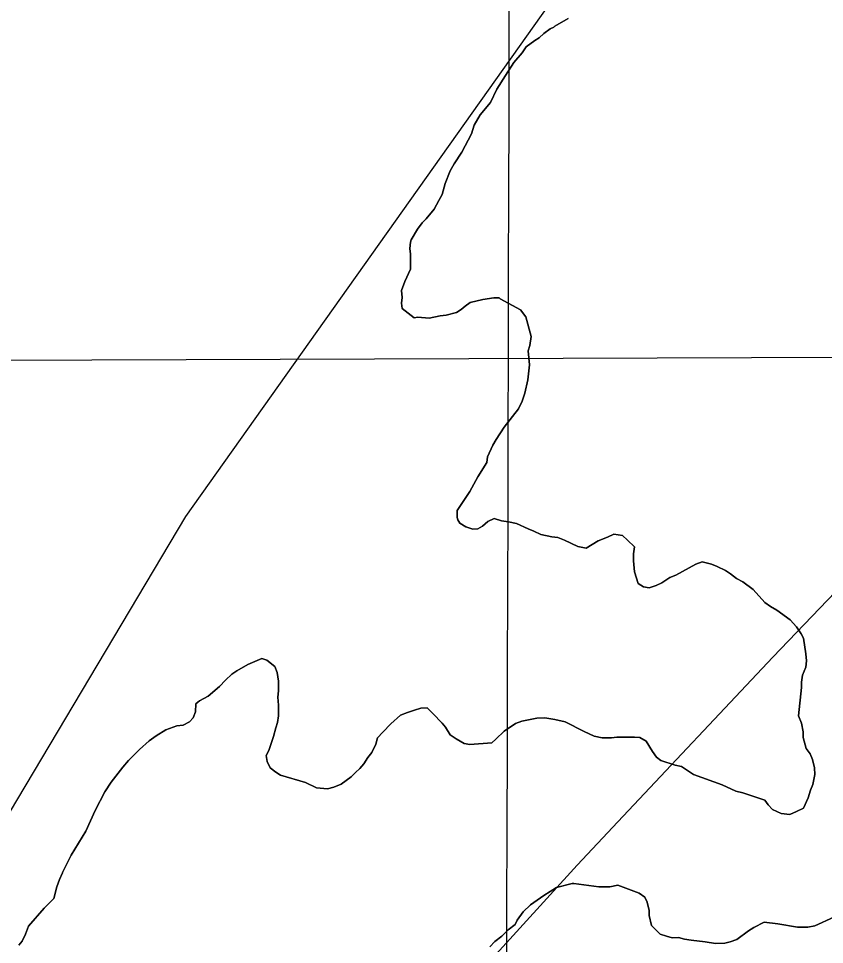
# Model space of a CAD drawing. Extents: x 3172297 to 3210190, y 958463 to 983887.
# Drawn here: x 3191893 to 3192374, y 964143 to 964695 of the extents above; entities that cross this region are included whole.
import ezdxf

# ---------------------------------------------------------------- set-up
doc = ezdxf.new("R2010")
doc.units = 0
for name, color, linetype in [('V-GRID-MAJR', 7, 'Continuous'), ('V-SITE-VEGE', 7, 'Continuous'), ('V-TOPO-BNDY', 7, 'Continuous'), ('V-TOPO-MAJR', 7, 'Continuous'), ('V-TOPO-SHOR', 7, 'Continuous')]:
    doc.layers.add(name, color=color, linetype=linetype)

msp = doc.modelspace()

# ---------------------------------------------------------------- linework, layer by layer
at = {"layer": 'V-GRID-MAJR'}
msp.add_spline([(3192183.63, 963880.8), (3192198.61, 969940.71), (3192213.6, 976004.08), (3192228.6, 982067.5), (3192228.6, 982070.91)], degree=3, dxfattribs=at)
at = {"layer": 'V-SITE-VEGE'}
for p, q in [((3192212.22, 964689.98), (3192212.9, 964690.67)), ((3192212.9, 964690.67), (3192220.81, 964695.18)), ((3192203.62, 964683.76), (3192206.37, 964686.18)), ((3192206.37, 964686.18), (3192210.15, 964688.94)), ((3192210.15, 964688.94), (3192212.22, 964689.98)), ((3192195.72, 964678.22), (3192200.88, 964682.02)), ((3192200.88, 964682.02), (3192203.62, 964683.76)), ((3192188.52, 964668.9), (3192193.32, 964674.77)), ((3192193.32, 964674.77), (3192195.72, 964678.22)), ((3192183.38, 964661.3), (3192188.52, 964668.9)), ((3192178.24, 964653.02), (3192183.38, 964661.3)), ((3192174.47, 964645.08), (3192178.24, 964653.02)), ((3192168.29, 964637.83), (3192174.47, 964645.08)), ((3192164.87, 964631.62), (3192168.29, 964637.83)), ((3192163.17, 964626.45), (3192164.87, 964631.62)), ((3192157.35, 964615.41), (3192163.17, 964626.45)), ((3192152.89, 964608.5), (3192157.35, 964615.41)), ((3192150.49, 964604.36), (3192152.89, 964608.5)), ((3192147.42, 964596.77), (3192150.49, 964604.36)), ((3192145.72, 964590.22), (3192147.42, 964596.77)), ((3192140.92, 964581.6), (3192143.66, 964586.77)), ((3192143.66, 964586.77), (3192145.72, 964590.22)), ((3192136.12, 964575.73), (3192140.92, 964581.6)), ((3192133.71, 964573.31), (3192136.12, 964575.73)), ((3192127.21, 964563.3), (3192130.98, 964569.51)), ((3192130.98, 964569.51), (3192133.71, 964573.31)), ((3192126.53, 964558.13), (3192126.87, 964561.92)), ((3192126.89, 964554.69), (3192126.53, 964558.13)), ((3192126.87, 964561.92), (3192127.21, 964563.3)), ((3192126.92, 964545.73), (3192126.89, 964554.69)), ((3192123.5, 964538.48), (3192126.92, 964545.73)), ((3192121.45, 964532.97), (3192123.5, 964538.48)), ((3192121.81, 964528.84), (3192121.45, 964532.97)), ((3192121.47, 964525.39), (3192121.81, 964528.84)), ((3192121.83, 964522.29), (3192121.47, 964525.39)), ((3192162.46, 964525.87), (3192159.37, 964523.79)), ((3192170.03, 964527.61), (3192162.46, 964525.87)), ((3192176.57, 964528.67), (3192170.03, 964527.61)), ((3192179.67, 964528.68), (3192176.57, 964528.67)), ((3192180.36, 964527.99), (3192179.67, 964528.68)), ((3192192.44, 964521.49), (3192180.36, 964527.99)), ((3192129.08, 964516.8), (3192121.83, 964522.29)), ((3192154.21, 964519.98), (3192148.02, 964518.24)), ((3192156.96, 964521.71), (3192154.21, 964519.98)), ((3192159.37, 964523.79), (3192156.96, 964521.71)), ((3192195.55, 964517.36), (3192192.44, 964521.49)), ((3192131.15, 964517.15), (3192129.08, 964516.8)), ((3192138.03, 964516.49), (3192131.15, 964517.15)), ((3192144.58, 964517.89), (3192138.03, 964516.49)), ((3192148.02, 964518.24), (3192144.58, 964517.89)), ((3192198.69, 964505.66), (3192195.55, 964517.36)), ((3192198.02, 964500.15), (3192198.69, 964505.66)), ((3192197, 964497.05), (3192198.02, 964500.15)), ((3192197.71, 964488.78), (3192197, 964497.05)), ((3192196.71, 964479.82), (3192197.71, 964488.78)), ((3192195.01, 964471.9), (3192196.71, 964479.82)), ((3192193.31, 964467.07), (3192195.01, 964471.9)), ((3192191.26, 964462.58), (3192193.31, 964467.07)), ((3192182.68, 964451.53), (3192191.26, 964462.58)), ((3192177.88, 964444.28), (3192182.68, 964451.53)), ((3192175.83, 964440.83), (3192177.88, 964444.28)), ((3192172.75, 964433.93), (3192175.83, 964440.83)), ((3192172.42, 964430.49), (3192172.75, 964433.93)), ((3192166.93, 964421.86), (3192172.42, 964430.49)), ((3192162.14, 964413.23), (3192166.93, 964421.86)), ((3192154.6, 964401.84), (3192162.14, 964413.23)), ((3192154.61, 964397.71), (3192154.6, 964401.84)), ((3192154.96, 964396.33), (3192154.61, 964397.71)), ((3192156.34, 964394.27), (3192154.96, 964396.33)), ((3192159.79, 964392.21), (3192156.34, 964394.27)), ((3192169.78, 964392.59), (3192167.03, 964390.86)), ((3192172.87, 964395.36), (3192169.78, 964392.59)), ((3192176.66, 964397.09), (3192172.87, 964395.36)), ((3192181.14, 964395.73), (3192176.66, 964397.09)), ((3192185.27, 964395.05), (3192181.14, 964395.73)), ((3192190.1, 964394.04), (3192185.27, 964395.05)), ((3192197, 964390.96), (3192190.1, 964394.04)), ((3192163.93, 964390.85), (3192159.79, 964392.21)), ((3192167.03, 964390.86), (3192163.93, 964390.85)), ((3192200.45, 964389.59), (3192197, 964390.96)), ((3192204.59, 964387.54), (3192200.45, 964389.59)), ((3192211.14, 964386.18), (3192204.59, 964387.54)), ((3192247.99, 964387.68), (3192244.2, 964385.94)), ((3192253.16, 964387.01), (3192247.99, 964387.68)), ((3192256.27, 964384.26), (3192253.16, 964387.01)), ((3192214.58, 964385.85), (3192211.14, 964386.18)), ((3192218.72, 964384.14), (3192214.58, 964385.85)), ((3192226.66, 964380.38), (3192218.72, 964384.14)), ((3192238.7, 964383.86), (3192231.48, 964379.36)), ((3192244.2, 964385.94), (3192238.7, 964383.86)), ((3192260.41, 964380.14), (3192256.27, 964384.26)), ((3192231.48, 964379.36), (3192226.66, 964380.38)), ((3192259.74, 964376.01), (3192260.41, 964380.14)), ((3192259.75, 964371.87), (3192259.74, 964376.01)), ((3192260.46, 964365.33), (3192259.75, 964371.87)), ((3192300.74, 964371.31), (3192296.95, 964369.93)), ((3192306.25, 964369.96), (3192300.74, 964371.31)), ((3192262.55, 964358.45), (3192260.46, 964365.33)), ((3192296.95, 964369.93), (3192284.92, 964363.34)), ((3192309.7, 964368.59), (3192306.25, 964369.96)), ((3192314.54, 964366.19), (3192309.7, 964368.59)), ((3192317.64, 964364.14), (3192314.54, 964366.19)), ((3192281.48, 964361.96), (3192276.67, 964358.84)), ((3192284.92, 964363.34), (3192281.48, 964361.96)), ((3192321.1, 964361.39), (3192317.64, 964364.14)), ((3192324.89, 964359.34), (3192321.1, 964361.39)), ((3192331.1, 964354.88), (3192324.89, 964359.34)), ((3192265.66, 964356.39), (3192262.55, 964358.45)), ((3192269.1, 964355.71), (3192265.66, 964356.39)), ((3192273.23, 964357.1), (3192269.1, 964355.71)), ((3192276.67, 964358.84), (3192273.23, 964357.1)), ((3192338.02, 964346.98), (3192331.1, 964354.88)), ((3192341.47, 964344.58), (3192338.02, 964346.98)), ((3192345.27, 964342.53), (3192341.47, 964344.58)), ((3192353.21, 964336.7), (3192345.27, 964342.53)), ((3192357.01, 964332.58), (3192353.21, 964336.7)), ((3192359.78, 964328.45), (3192357.01, 964332.58)), ((3192361.17, 964325.7), (3192359.78, 964328.45)), ((3192362.58, 964316.41), (3192361.17, 964325.7)), ((3192362.93, 964312.27), (3192362.58, 964316.41)), ((3192023.33, 964306.35), (3192029.86, 964310.16)), ((3192029.86, 964310.16), (3192038.12, 964313.63)), ((3192038.12, 964313.63), (3192041.22, 964312.61)), ((3192041.22, 964312.61), (3192046.05, 964308.83)), ((3192362.6, 964308.49), (3192362.93, 964312.27)), ((3192016.46, 964300.82), (3192020.24, 964304.27)), ((3192020.24, 964304.27), (3192023.33, 964306.35)), ((3192046.05, 964308.83), (3192047.45, 964305.39)), ((3192047.45, 964305.39), (3192048.15, 964300.23)), ((3192360.55, 964303.66), (3192362.6, 964308.49)), ((3192013.03, 964297.02), (3192016.46, 964300.82)), ((3192048.15, 964300.23), (3192048.17, 964294.37)), ((3192359.87, 964299.52), (3192360.55, 964303.66)), ((3192359.88, 964296.42), (3192359.87, 964299.52)), ((3192006.16, 964291.14), (3192013.03, 964297.02)), ((3192048.17, 964294.37), (3192047.84, 964290.58)), ((3192358.22, 964279.54), (3192359.88, 964296.42)), ((3191998.94, 964286.64), (3191999.97, 964287.67)), ((3191999.97, 964287.67), (3192001, 964288.37)), ((3192001, 964288.37), (3192006.16, 964291.14)), ((3192047.84, 964290.58), (3192048.2, 964285.76)), ((3191998.61, 964281.81), (3191998.94, 964286.64)), ((3192048.2, 964285.76), (3192048.22, 964279.56)), ((3192125.02, 964281.54), (3192129.15, 964282.93)), ((3192129.15, 964282.93), (3192132.94, 964283.97)), ((3192132.94, 964283.97), (3192136.72, 964284.33)), ((3192136.72, 964284.33), (3192140.18, 964280.9)), ((3191995.18, 964275.95), (3191997.24, 964278.37)), ((3191997.24, 964278.37), (3191998.61, 964281.81)), ((3192048.22, 964279.56), (3192047.54, 964275.43)), ((3192115.06, 964274.61), (3192120.89, 964279.8)), ((3192120.89, 964279.8), (3192125.02, 964281.54)), ((3192140.18, 964280.9), (3192145.71, 964275.06)), ((3192193.24, 964276.25), (3192202.19, 964278)), ((3192202.19, 964278), (3192207.01, 964278.36)), ((3192207.01, 964278.36), (3192212.87, 964277.34)), ((3192212.87, 964277.34), (3192219.07, 964275.99)), ((3192359.95, 964275.06), (3192358.22, 964279.54)), ((3191975.23, 964267.62), (3191981.08, 964271.08)), ((3191981.08, 964271.08), (3191987.62, 964273.51)), ((3191987.62, 964273.51), (3191991.4, 964273.87)), ((3191991.4, 964273.87), (3191995.18, 964275.95)), ((3192046.52, 964272.33), (3192045.16, 964267.15)), ((3192047.54, 964275.43), (3192046.52, 964272.33)), ((3192110.25, 964269.77), (3192115.06, 964274.61)), ((3192145.71, 964275.06), (3192147.78, 964272.65)), ((3192147.78, 964272.65), (3192150.55, 964268.19)), ((3192182.58, 964270.36), (3192189.45, 964274.85)), ((3192189.45, 964274.85), (3192193.24, 964276.25)), ((3192219.07, 964275.99), (3192230.46, 964270.17)), ((3192361, 964269.9), (3192359.95, 964275.06)), ((3191971.11, 964264.5), (3191975.23, 964267.62)), ((3192045.16, 964267.15), (3192042.43, 964258.88)), ((3192106.14, 964262.53), (3192107.16, 964266.32)), ((3192107.16, 964266.32), (3192110.25, 964269.77)), ((3192150.55, 964268.19), (3192154.01, 964265.79)), ((3192154.01, 964265.79), (3192158.84, 964263.04)), ((3192175.37, 964263.44), (3192177.77, 964265.52)), ((3192177.77, 964265.52), (3192182.58, 964270.36)), ((3192230.46, 964270.17), (3192236.32, 964267.43)), ((3192236.32, 964267.43), (3192241.15, 964266.41)), ((3192241.15, 964266.41), (3192246.66, 964266.43)), ((3192246.66, 964266.43), (3192249.76, 964266.78)), ((3192249.76, 964266.78), (3192260.44, 964266.82)), ((3192260.44, 964266.82), (3192263.54, 964266.48)), ((3192263.54, 964266.48), (3192267.33, 964264.43)), ((3192361.01, 964266.46), (3192361, 964269.9)), ((3192362.76, 964259.92), (3192361.01, 964266.46)), ((3191965.27, 964259.32), (3191971.11, 964264.5)), ((3192103.74, 964257.7), (3192106.14, 964262.53)), ((3192158.84, 964263.04), (3192162.28, 964262.37)), ((3192162.28, 964262.37), (3192175.37, 964263.44)), ((3192267.33, 964264.43), (3192271.14, 964258.24)), ((3192365.18, 964256.83), (3192362.76, 964259.92)), ((3191958.75, 964252.75), (3191965.27, 964259.32)), ((3192042.43, 964258.88), (3192040.71, 964255.77)), ((3192040.71, 964255.77), (3192041.42, 964252.33)), ((3192098.94, 964250.8), (3192101.34, 964254.59)), ((3192101.34, 964254.59), (3192103.74, 964257.7)), ((3192271.14, 964258.24), (3192273.56, 964254.81)), ((3192273.56, 964254.81), (3192275.98, 964252.75)), ((3192366.57, 964253.39), (3192365.18, 964256.83)), ((3191948.46, 964239.97), (3191955.32, 964248.95)), ((3191955.32, 964248.95), (3191958.75, 964252.75)), ((3192041.42, 964252.33), (3192043.15, 964248.55)), ((3192096.54, 964248.03), (3192098.94, 964250.8)), ((3192275.98, 964252.75), (3192284.6, 964250.02)), ((3192284.6, 964250.02), (3192288.39, 964249.34)), ((3192288.39, 964249.34), (3192295.64, 964244.55)), ((3192367.62, 964248.57), (3192366.57, 964253.39)), ((3192043.15, 964248.55), (3192046.6, 964245.8)), ((3192046.6, 964245.8), (3192049.37, 964244.09)), ((3192049.37, 964244.09), (3192064.19, 964239.66)), ((3192091.39, 964243.19), (3192094.14, 964245.61)), ((3192094.14, 964245.61), (3192096.54, 964248.03)), ((3192295.64, 964244.55), (3192312.54, 964238.4)), ((3192366.61, 964238.58), (3192367.97, 964244.44)), ((3192367.97, 964244.44), (3192367.62, 964248.57)), ((3191944.69, 964234.1), (3191948.46, 964239.97)), ((3192064.19, 964239.66), (3192070.75, 964236.58)), ((3192081.08, 964236.96), (3192085.55, 964238.7)), ((3192085.55, 964238.7), (3192091.39, 964243.19)), ((3192312.54, 964238.4), (3192320.82, 964234.64)), ((3192365.25, 964235.13), (3192366.61, 964238.58)), ((3191938.87, 964223.06), (3191944.69, 964234.1)), ((3192070.75, 964236.58), (3192077.29, 964235.91)), ((3192077.29, 964235.91), (3192081.08, 964236.96)), ((3192320.82, 964234.64), (3192324.95, 964233.62)), ((3192324.95, 964233.62), (3192338.06, 964229.18)), ((3192363.89, 964230.65), (3192365.25, 964235.13)), ((3192338.06, 964229.18), (3192340.13, 964226.43)), ((3192361.15, 964224.44), (3192363.89, 964230.65)), ((3191933.4, 964210.65), (3191938.87, 964223.06)), ((3192340.13, 964226.43), (3192342.55, 964223.69)), ((3192342.55, 964223.69), (3192347.73, 964221.29)), ((3192347.73, 964221.29), (3192352.9, 964220.62)), ((3192352.9, 964220.62), (3192357.02, 964222.36)), ((3192357.02, 964222.36), (3192361.15, 964224.44)), ((3191924.49, 964196.49), (3191933.4, 964210.65)), ((3191921.06, 964189.25), (3191924.49, 964196.49)), ((3191919.35, 964186.14), (3191921.06, 964189.25)), ((3191917.65, 964182), (3191919.35, 964185.8)), ((3191919.35, 964185.8), (3191919.35, 964186.14)), ((3191914.24, 964170.63), (3191915.94, 964177.52)), ((3191915.94, 964177.52), (3191917.65, 964182)), ((3192213.88, 964177.11), (3192206.32, 964172.27)), ((3192223.17, 964179.56), (3192213.88, 964177.11)), ((3192224.21, 964179.56), (3192223.17, 964179.56)), ((3192239.02, 964177.54), (3192224.21, 964179.56)), ((3192245.57, 964177.56), (3192239.02, 964177.54)), ((3192250.39, 964178.61), (3192245.57, 964177.56)), ((3192260.05, 964174.85), (3192250.39, 964178.61)), ((3192206.32, 964172.27), (3192198.42, 964166.73)), ((3192263.15, 964173.83), (3192260.05, 964174.85)), ((3192266.6, 964171.43), (3192263.15, 964173.83)), ((3191908.4, 964164.76), (3191914.24, 964170.63)), ((3192198.42, 964166.73), (3192193.95, 964162.58)), ((3192267.99, 964168.33), (3192266.6, 964171.43)), ((3192269.04, 964163.52), (3192267.99, 964168.33)), ((3191899.14, 964154.05), (3191908.4, 964164.76)), ((3192193.95, 964162.58), (3192190.52, 964157.75)), ((3192269.05, 964160.42), (3192269.04, 964163.52)), ((3192189.15, 964154.99), (3192185.03, 964151.88)), ((3192190.52, 964157.75), (3192189.15, 964154.99)), ((3192270.45, 964154.56), (3192269.05, 964160.42)), ((3192337.6, 964156.5), (3192331.41, 964153.38)), ((3192345.87, 964155.5), (3192337.6, 964156.5)), ((3192357.59, 964153.47), (3192345.87, 964155.5)), ((3192379.27, 964159.4), (3192367.92, 964154.19)), ((3191897.43, 964149.22), (3191899.14, 964154.05)), ((3192185.03, 964151.88), (3192181.25, 964148.07)), ((3192275.63, 964149.41), (3192270.45, 964154.56)), ((3192279.42, 964148.05), (3192275.63, 964149.41)), ((3192328.32, 964151.31), (3192321.45, 964146.12)), ((3192331.41, 964153.38), (3192328.32, 964151.31)), ((3192363.79, 964153.49), (3192357.59, 964153.47)), ((3192367.92, 964154.19), (3192363.79, 964153.49)), ((3191893.32, 964142.66), (3191895.38, 964145.08)), ((3191895.38, 964145.08), (3191897.43, 964149.22)), ((3192177.13, 964144.96), (3192174.04, 964141.85)), ((3192181.25, 964148.07), (3192177.13, 964144.96)), ((3192282.87, 964147.03), (3192279.42, 964148.05)), ((3192286.66, 964147.38), (3192282.87, 964147.03)), ((3192290.1, 964146.36), (3192286.66, 964147.38)), ((3192294.24, 964145.69), (3192290.1, 964146.36)), ((3192302.51, 964144.68), (3192294.24, 964145.69)), ((3192308.71, 964143.67), (3192302.51, 964144.68)), ((3192314.22, 964144.03), (3192308.71, 964143.67)), ((3192317.32, 964144.73), (3192314.22, 964144.03)), ((3192321.45, 964146.12), (3192317.32, 964144.73))]:
    msp.add_line(p, q, dxfattribs=at)
at = {"layer": 'V-TOPO-BNDY'}
msp.add_lwpolyline([(3186048.77, 963895.97), (3186249.57, 964469.98), (3198733.3, 964517.56), (3198114.71, 963866.13)], dxfattribs=at)
at = {"layer": 'V-TOPO-MAJR'}
for points in [[(3192687.32, 965125.51), (3192524.24, 965092.42), (3192505.91, 965086.81), (3192488.75, 965079.14), (3192473.35, 965068.35), (3192459.13, 965055.48), (3191992.73, 964398.26), (3191849.44, 964157.8)], [(3191953.91, 963881.37), (3192022.99, 963963.42), (3192123.75, 964077.68), (3192226.28, 964190.43), (3192250.39, 964216.33), (3192342.8, 964314.4), (3192436.03, 964411.67), (3192530.48, 964507.76), (3192625.74, 964603.05), (3192815.55, 964790.54)]]:
    msp.add_lwpolyline(points, dxfattribs=at)
at = {"layer": 'V-TOPO-SHOR'}
for points in [[(3192220.81, 964695.18), (3192212.9, 964690.67), (3192212.22, 964689.98), (3192210.15, 964688.94), (3192206.37, 964686.18), (3192203.62, 964683.76), (3192200.88, 964682.02), (3192195.72, 964678.22), (3192193.32, 964674.77), (3192188.52, 964668.9), (3192183.38, 964661.3), (3192178.24, 964653.02), (3192174.47, 964645.08), (3192168.29, 964637.83), (3192164.87, 964631.62), (3192163.17, 964626.45), (3192157.35, 964615.41), (3192152.89, 964608.5), (3192150.49, 964604.36), (3192147.42, 964596.77), (3192145.72, 964590.22), (3192143.66, 964586.77), (3192140.92, 964581.6), (3192136.12, 964575.73), (3192133.72, 964573.31), (3192130.98, 964569.51), (3192127.21, 964563.3), (3192126.87, 964561.92), (3192126.53, 964558.13), (3192126.89, 964554.69), (3192126.92, 964545.73), (3192123.5, 964538.48), (3192121.45, 964532.97), (3192121.81, 964528.84), (3192121.47, 964525.39), (3192121.83, 964522.29), (3192129.08, 964516.8), (3192131.15, 964517.15), (3192138.03, 964516.49), (3192144.58, 964517.89), (3192148.02, 964518.24), (3192154.21, 964519.98), (3192156.96, 964521.71), (3192159.37, 964523.79), (3192162.46, 964525.87), (3192170.03, 964527.61), (3192176.57, 964528.67), (3192179.67, 964528.68), (3192180.36, 964527.99), (3192192.44, 964521.49), (3192195.55, 964517.36), (3192198.69, 964505.66), (3192198.02, 964500.15), (3192197, 964497.05), (3192197.71, 964488.78), (3192196.71, 964479.82), (3192195.01, 964471.9), (3192193.31, 964467.07), (3192191.26, 964462.58), (3192182.68, 964451.53), (3192177.88, 964444.28), (3192175.83, 964440.83), (3192172.75, 964433.93), (3192172.42, 964430.49), (3192166.93, 964421.86), (3192162.14, 964413.23), (3192154.6, 964401.84), (3192154.61, 964397.71), (3192154.96, 964396.33), (3192156.34, 964394.27), (3192159.79, 964392.21), (3192163.93, 964390.85), (3192167.03, 964390.86), (3192169.78, 964392.59), (3192172.87, 964395.36), (3192176.66, 964397.09), (3192181.14, 964395.73), (3192185.27, 964395.05), (3192190.1, 964394.04), (3192197, 964390.96), (3192200.45, 964389.59), (3192204.59, 964387.54), (3192211.14, 964386.18), (3192214.58, 964385.85), (3192218.72, 964384.14), (3192226.66, 964380.38), (3192231.48, 964379.36), (3192238.7, 964383.86), (3192244.2, 964385.94), (3192247.99, 964387.68), (3192253.16, 964387.01), (3192256.27, 964384.26), (3192260.41, 964380.14), (3192259.74, 964376.01), (3192259.75, 964371.87), (3192260.46, 964365.33), (3192262.55, 964358.45), (3192265.66, 964356.39), (3192269.1, 964355.71), (3192273.23, 964357.1)], [(3192273.23, 964357.1), (3192276.67, 964358.84), (3192281.48, 964361.96), (3192284.92, 964363.34), (3192296.96, 964369.93), (3192300.74, 964371.32), (3192306.25, 964369.96), (3192309.7, 964368.59), (3192314.54, 964366.19), (3192317.64, 964364.14), (3192321.1, 964361.39), (3192324.89, 964359.34), (3192331.1, 964354.88), (3192338.02, 964346.98), (3192341.47, 964344.58), (3192345.27, 964342.53), (3192353.21, 964336.7), (3192357.01, 964332.58), (3192359.78, 964328.45), (3192361.17, 964325.7), (3192362.58, 964316.41), (3192362.93, 964312.27), (3192362.6, 964308.49), (3192360.55, 964303.66), (3192359.87, 964299.52), (3192359.88, 964296.42), (3192358.22, 964279.54), (3192359.95, 964275.06), (3192361, 964269.9), (3192361.01, 964266.46), (3192362.76, 964259.92), (3192365.18, 964256.83), (3192366.57, 964253.39), (3192367.62, 964248.57), (3192367.97, 964244.44), (3192366.62, 964238.58), (3192365.25, 964235.13), (3192363.89, 964230.65), (3192361.15, 964224.44), (3192357.02, 964222.36), (3192352.9, 964220.62), (3192347.73, 964221.29), (3192342.55, 964223.69), (3192340.13, 964226.43), (3192338.06, 964229.18), (3192324.95, 964233.62), (3192320.82, 964234.64), (3192312.54, 964238.4), (3192295.64, 964244.55), (3192288.39, 964249.34), (3192284.6, 964250.02), (3192275.98, 964252.75), (3192273.56, 964254.81), (3192271.14, 964258.24), (3192267.33, 964264.43), (3192263.54, 964266.48), (3192260.44, 964266.82), (3192249.76, 964266.78), (3192246.66, 964266.43), (3192241.15, 964266.41), (3192236.32, 964267.43), (3192230.46, 964270.17), (3192219.07, 964275.99), (3192212.87, 964277.34), (3192207.01, 964278.36), (3192202.19, 964278), (3192193.24, 964276.25), (3192189.45, 964274.85), (3192182.58, 964270.36), (3192177.77, 964265.52), (3192175.37, 964263.44), (3192162.28, 964262.37), (3192158.84, 964263.04), (3192154.01, 964265.79), (3192150.55, 964268.19), (3192147.78, 964272.65), (3192145.71, 964275.06), (3192140.18, 964280.9), (3192136.72, 964284.33), (3192132.94, 964283.97), (3192129.15, 964282.93), (3192125.02, 964281.54), (3192120.89, 964279.8), (3192115.06, 964274.61), (3192110.25, 964269.78), (3192107.16, 964266.32), (3192106.14, 964262.53), (3192103.74, 964257.7), (3192101.34, 964254.59), (3192098.94, 964250.8), (3192096.54, 964248.03), (3192094.14, 964245.61), (3192091.39, 964243.19), (3192085.55, 964238.7), (3192081.08, 964236.96), (3192077.29, 964235.91), (3192070.75, 964236.58), (3192064.19, 964239.66), (3192049.37, 964244.09), (3192046.6, 964245.8), (3192043.15, 964248.55)], [(3192043.15, 964248.55), (3192041.42, 964252.33), (3192040.71, 964255.77), (3192042.43, 964258.88), (3192045.16, 964267.15), (3192046.52, 964272.33), (3192047.54, 964275.43), (3192048.22, 964279.56), (3192048.2, 964285.76), (3192047.84, 964290.58), (3192048.17, 964294.37), (3192048.15, 964300.23), (3192047.45, 964305.39), (3192046.05, 964308.83), (3192041.22, 964312.61), (3192038.12, 964313.63), (3192029.86, 964310.16), (3192023.33, 964306.35), (3192020.24, 964304.27), (3192016.46, 964300.82), (3192013.03, 964297.02), (3192006.16, 964291.14), (3192001, 964288.37), (3191999.97, 964287.67), (3191998.94, 964286.64), (3191998.61, 964281.81), (3191997.24, 964278.36), (3191995.18, 964275.95), (3191991.4, 964273.87), (3191987.62, 964273.51), (3191981.08, 964271.08), (3191975.23, 964267.62), (3191971.11, 964264.5), (3191965.27, 964259.32), (3191958.75, 964252.75), (3191955.32, 964248.95), (3191948.46, 964239.97), (3191944.69, 964234.1), (3191938.87, 964223.06), (3191933.4, 964210.65), (3191924.49, 964196.49), (3191921.07, 964189.25), (3191919.35, 964186.14), (3191919.35, 964185.8), (3191917.65, 964182), (3191915.94, 964177.52), (3191914.24, 964170.63), (3191908.4, 964164.76), (3191899.14, 964154.05), (3191897.43, 964149.22), (3191895.38, 964145.08), (3191893.32, 964142.66)], [(3192174.04, 964141.85), (3192177.13, 964144.96), (3192181.25, 964148.07), (3192185.03, 964151.88), (3192189.15, 964154.99), (3192190.52, 964157.75), (3192193.95, 964162.58), (3192198.42, 964166.73), (3192206.32, 964172.27), (3192213.88, 964177.11), (3192223.17, 964179.56), (3192224.21, 964179.56), (3192239.02, 964177.54), (3192245.57, 964177.56), (3192250.39, 964178.61), (3192260.05, 964174.85), (3192263.15, 964173.83), (3192266.6, 964171.43), (3192267.99, 964168.33), (3192269.04, 964163.52), (3192269.05, 964160.42), (3192270.44, 964154.56), (3192272.86, 964152.16), (3192275.63, 964149.41), (3192279.42, 964148.05)], [(3192279.42, 964148.05), (3192282.87, 964147.03), (3192286.66, 964147.38), (3192290.1, 964146.36), (3192294.24, 964145.69), (3192302.51, 964144.68), (3192308.71, 964143.67), (3192314.22, 964144.03), (3192317.32, 964144.73), (3192321.45, 964146.12), (3192328.32, 964151.31), (3192331.41, 964153.38), (3192337.6, 964156.5), (3192345.87, 964155.5), (3192357.59, 964153.47), (3192363.79, 964153.49), (3192367.92, 964154.19), (3192379.27, 964159.4)]]:
    msp.add_lwpolyline(points, dxfattribs=at)

doc.saveas('drawing.dxf')
